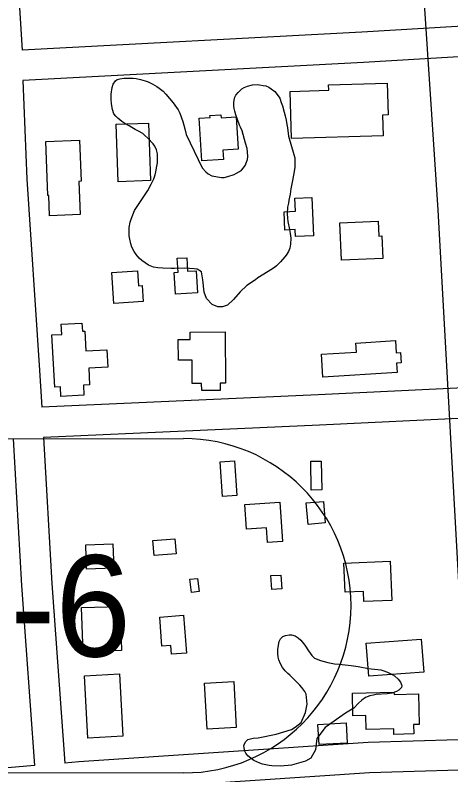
# Model space of a CAD drawing. Extents: x 3313447 to 3351316, y 703786 to 729172.
# Drawn here: x 3320617 to 3321047, y 711460 to 712210 of the extents above; entities that cross this region are included whole.
import ezdxf

# ---------------------------------------------------------------- set-up
doc = ezdxf.new("R2010")
doc.units = 0
for name, color, linetype in [('V-BLDG-OTLN', 7, 'Continuous'), ('V-ROAD-CNTR', 7, 'Continuous'), ('V-ROAD-IDEN', 7, 'Continuous'), ('V-SITE-VEGE', 7, 'Continuous')]:
    doc.layers.add(name, color=color, linetype=linetype)

msp = doc.modelspace()

# ---------------------------------------------------------------- linework, layer by layer
at = {"layer": 'V-BLDG-OTLN'}
for points in [[(3320979.77, 712090.9), (3320889.32, 712088.18), (3320887.92, 712134.76), (3320926.11, 712135.91), (3320925.95, 712141.28), (3320983.81, 712143.02), (3320984.76, 712111.44), (3320979.16, 712111.27)], [(3320836.9, 712077.65), (3320821.63, 712076.68), (3320822.21, 712067.54), (3320800.97, 712066.19), (3320798.29, 712108.42), (3320809.1, 712109.11), (3320808.99, 712110.97), (3320819.78, 712111.65), (3320819.96, 712108.76), (3320834.86, 712109.7)], [(3320718.49, 712045.57), (3320716.54, 712102.38), (3320748.21, 712103.47), (3320750.17, 712046.66)], [(3320649.14, 712032.04), (3320647.04, 712085.18), (3320680.42, 712086.49), (3320682.02, 712045.99), (3320679.56, 712045.9), (3320680.86, 712013.04), (3320650.7, 712011.85), (3320649.91, 712032.07)], [(3320909.6, 712030.12), (3320911.25, 711992.23), (3320893.44, 711991.46), (3320893.15, 711998.25), (3320882.83, 711997.8), (3320882.04, 712015.96), (3320893.23, 712016.45), (3320892.67, 712029.38)], [(3320938.66, 711968.04), (3320936.97, 712004.87), (3320974.88, 712006.61), (3320975.56, 711991.85), (3320978.37, 711991.98), (3320979.38, 711969.91)], [(3320796.61, 711935.85), (3320775.02, 711934.6), (3320773.79, 711956.09), (3320777.54, 711956.3), (3320776.74, 711970.03), (3320786.16, 711970.57), (3320786.93, 711957.19), (3320795.35, 711957.67)], [(3320714.25, 711925.45), (3320712.31, 711956), (3320737.41, 711957.59), (3320738.35, 711942.75), (3320742.07, 711942.99), (3320743.07, 711927.28)], [(3320655.82, 711842.67), (3320653.14, 711894.26), (3320662.72, 711894.75), (3320662.2, 711904.8), (3320682.71, 711905.87), (3320683.12, 711897.88), (3320685.68, 711898.02), (3320686.69, 711878.56), (3320707.27, 711879.62), (3320708.15, 711862.62), (3320689.39, 711861.65), (3320690.25, 711845.15), (3320684.07, 711844.82), (3320684.58, 711834.86), (3320661.94, 711833.69), (3320661.46, 711842.96)], [(3320791.48, 711846.22), (3320791.35, 711869.34), (3320777.88, 711869.27), (3320777.76, 711889.69), (3320789.54, 711889.76), (3320789.5, 711897.17), (3320823.96, 711897.37), (3320824.25, 711846.58), (3320818.87, 711846.55), (3320818.91, 711839.52), (3320800.79, 711839.42), (3320800.75, 711846.28)], [(3320993.62, 711857.13), (3320920.43, 711852.67), (3320919.05, 711875.35), (3320953.53, 711877.44), (3320952.99, 711886.28), (3320991.98, 711888.65), (3320992.71, 711876.69), (3320996.88, 711876.95), (3320997.5, 711866.78), (3320993.05, 711866.51)], [(3320821.21, 711734.74), (3320818.89, 711768.97), (3320833.09, 711769.94), (3320835.41, 711735.7)], [(3320918.72, 711769.75), (3320919.17, 711741.36), (3320908.84, 711741.2), (3320908.39, 711769.58)], [(3320843.49, 711727.03), (3320877.73, 711729.35), (3320880.36, 711690.41), (3320865.8, 711689.42), (3320864.82, 711703.9), (3320845.15, 711702.56)], [(3320922.6, 711708.66), (3320905.74, 711707.22), (3320903.93, 711728.57), (3320920.79, 711730)], [(3320686.42, 711687.03), (3320713.25, 711688.06), (3320714.18, 711664.19), (3320687.35, 711663.15)], [(3320752.77, 711691.22), (3320774.38, 711693), (3320775.59, 711678.24), (3320753.98, 711676.47)], [(3320941, 711669.06), (3320986.77, 711670.92), (3320988.35, 711632.16), (3320960.79, 711631.04), (3320960.38, 711641.1), (3320942.16, 711640.36)], [(3320879, 711657.25), (3320879.77, 711643.52), (3320869.84, 711642.97), (3320869.08, 711656.7)], [(3320796.74, 711653.98), (3320798.18, 711640.89), (3320790.69, 711640.07), (3320789.25, 711653.16)], [(3320720.26, 711626.33), (3320721.68, 711582.67), (3320683.83, 711581.44), (3320682.41, 711625.09)], [(3320782.95, 711617.54), (3320785.67, 711580.14), (3320771.1, 711579.08), (3320770.47, 711587.78), (3320761.58, 711587.13), (3320759.49, 711615.83)], [(3320963.07, 711589.92), (3321017.34, 711594.07), (3321019.83, 711561.55), (3320965.56, 711557.4)], [(3320719.72, 711559.64), (3320723.06, 711498.05), (3320688.47, 711496.18), (3320685.14, 711557.76)], [(3320832.35, 711552.02), (3320834.76, 711506.76), (3320806.07, 711505.23), (3320803.66, 711550.5)], [(3320990.49, 711539.45), (3321014.68, 711540.07), (3321015.45, 711509.84), (3321009.77, 711509.7), (3321010, 711500.43), (3320990.44, 711499.93), (3320990.29, 711505.53), (3320962.96, 711504.83), (3320962.6, 711518.62), (3320949.98, 711518.29), (3320949.41, 711540.63), (3320990.43, 711541.68)], [(3320944.46, 711491.38), (3320916.56, 711489.86), (3320915.47, 711509.84), (3320943.37, 711511.36)]]:
    msp.add_lwpolyline(points, close=True, dxfattribs=at)
at = {"layer": 'V-ROAD-CNTR'}
for points in [[(3320906.78, 714092.92), (3320948.02, 713441.45), (3320968.72, 713045.75), (3320991.58, 712682.24), (3321008.66, 712395.25), (3321033.81, 712017.94), (3321057.85, 711584.65), (3321076.55, 711314.74), (3321092.29, 710987.25), (3321119.28, 710624.69), (3321136.1, 710279.71), (3321163.05, 709828.58), (3321191.31, 709291.85), (3321198.09, 709174.13)], [(3320572.99, 713119.03), (3320575.05, 713047.71), (3320595.14, 712673.22), (3320608.3, 712422.47), (3320623.73, 712175.51)], [(3321715.05, 712233.38), (3321329.43, 712215.4), (3320958.68, 712193.14), (3320623.73, 712175.51)], [(3321718.74, 712203.52), (3321331.03, 712185.44), (3320960.37, 712163.19), (3320624.28, 712145.5)], [(3320624.28, 712145.5), (3320628.28, 712047.96), (3320640.59, 711864.51), (3320643, 711822.94)], [(3321730.18, 711880.31), (3321066.21, 711842.45), (3320915.53, 711835.16), (3320643, 711822.94)], [(3321731.87, 711850.36), (3321067.79, 711812.49), (3320916.92, 711805.19), (3320644.74, 711792.99)], [(3320644.74, 711792.99), (3320653.09, 711648.99), (3320665.92, 711471.69)], [(3320614.77, 711791.65), (3320623.16, 711647.04), (3320636.02, 711469.16)], [(3321754.48, 711527.07), (3321687.98, 711525.33), (3321497.45, 711517.16), (3321245.66, 711502.99), (3321148.07, 711496.71), (3321098.11, 711495.85), (3320964.97, 711492.11), (3320679.58, 711472.85), (3320665.92, 711471.69)], [(3321909.86, 711224.05), (3321884.74, 711500.46), (3321689.02, 711495.35), (3321498.93, 711487.2), (3321247.47, 711473.04), (3321149.29, 711466.72), (3321098.79, 711465.86), (3320966.4, 711462.13), (3320681.86, 711442.94), (3320668.08, 711441.77)], [(3320636.02, 711469.16), (3320560.43, 711462.73), (3320258.77, 711448.64)]]:
    msp.add_lwpolyline(points, dxfattribs=at)
at = {"layer": 'V-ROAD-IDEN'}
for p, q in [((3320452.85, 711791.47), (3320782.85, 711791.95)), ((3320452.85, 711791.47), (3320782.85, 711791.95)), ((3320783.33, 711461.95), (3320453.33, 711461.47)), ((3320783.33, 711461.95), (3320453.33, 711461.47))]:
    msp.add_line(p, q, dxfattribs=at)
msp.add_arc((3320783.09, 711626.95), 165, 270.08341, 90.08341, dxfattribs=at)
msp.add_arc((3320783.09, 711626.95), 165, 270.08341, 90.08341, dxfattribs=at)
at = {"layer": 'V-SITE-VEGE'}
for points in [[(3320838.69, 711936.72), (3320832.09, 711929.41), (3320826.4, 711923.75), (3320821.4, 711922.02), (3320816.77, 711921.93), (3320811.23, 711924.23), (3320805.46, 711930.14), (3320803.35, 711936.53), (3320801.93, 711948.73), (3320800.67, 711956.66), (3320796.35, 711959.2), (3320793.53, 711959.62), (3320788.81, 711959.97), (3320783.46, 711960.18), (3320774.14, 711959.76), (3320770.66, 711959.73), (3320762.47, 711960.06), (3320757.6, 711960.56), (3320753.38, 711961.36), (3320748.4, 711963.13), (3320741.79, 711967.65), (3320739.2, 711969.96), (3320736.04, 711973.87), (3320734.1, 711976.62), (3320731.91, 711980.97), (3320730.93, 711984.16), (3320729.85, 711988.94), (3320729.35, 711992.11), (3320729.23, 711997.16), (3320729.36, 712000.47), (3320730.34, 712005.48), (3320731.1, 712008.76), (3320734.42, 712016.99), (3320747.66, 712036.82), (3320751.06, 712042.99), (3320753.48, 712048.42), (3320754.89, 712052.31), (3320755.65, 712055.43), (3320756.64, 712060.76), (3320757.1, 712064.37), (3320757.13, 712073.2), (3320756.34, 712077.17), (3320754.59, 712080.71), (3320752.94, 712082.98), (3320747.8, 712088.71), (3320744.75, 712091.35), (3320742.61, 712093.01), (3320738.61, 712095.53), (3320735.35, 712097.08), (3320731.8, 712098.96), (3320729.18, 712100.64), (3320724.86, 712103.01), (3320721.94, 712105.02), (3320717.97, 712108.33), (3320716, 712110.3), (3320714.19, 712112.58), (3320712.78, 712116.74), (3320711.75, 712122.61), (3320711.46, 712127.2), (3320711.65, 712132.08), (3320712.53, 712138.51), (3320713.61, 712141.94), (3320715.63, 712145.17), (3320717.41, 712146.37), (3320720.13, 712147.2), (3320723.93, 712147.69), (3320727.25, 712147.87), (3320733.08, 712147.65), (3320736.06, 712147.37), (3320740.29, 712146.57)], [(3320740.29, 712146.57), (3320742.63, 712145.85), (3320744.97, 712145.28), (3320748.08, 712144.06), (3320749.94, 712143.2), (3320752.1, 712142.17), (3320756.58, 712139.63), (3320758.88, 712137.96), (3320762.7, 712134.81), (3320765.43, 712131.87), (3320772.82, 712123.37), (3320777.6, 712116.4), (3320779.21, 712113.34), (3320782.35, 712104.86), (3320784.28, 712097.84), (3320785.48, 712092.28), (3320801.38, 712059.16), (3320804.86, 712055.4), (3320807.15, 712053.41), (3320810.84, 712051.22), (3320820.41, 712049.74), (3320822.94, 712049.8), (3320826.44, 712050.6), (3320832.83, 712052.72), (3320835.24, 712053.89), (3320838.14, 712055.51), (3320839.94, 712057.02), (3320841.92, 712059.31), (3320843.58, 712061.45), (3320845.13, 712064.86), (3320846.03, 712067.51), (3320846.45, 712070.33), (3320846.15, 712074.76), (3320845.5, 712078.25), (3320844.14, 712083.67), (3320840.66, 712095.64), (3320839.23, 712099.32), (3320838.21, 712101.41), (3320834.5, 712111.49), (3320833.38, 712115.16), (3320832.86, 712117.86), (3320832.48, 712120.24), (3320832.46, 712123.87), (3320832.71, 712126.23), (3320833.62, 712129.19), (3320834.48, 712131.05), (3320836.63, 712133.65), (3320838.27, 712135.32), (3320840.56, 712137.28), (3320842.66, 712138.46), (3320845.87, 712139.91), (3320850.81, 712141.14), (3320855.39, 712141.43), (3320857.75, 712141.34), (3320861.52, 712140.71), (3320864.02, 712140.15), (3320867.12, 712138.76), (3320869.43, 712137.41), (3320872.95, 712134.59), (3320874.31, 712133.11), (3320877.73, 712127.94), (3320879.31, 712123.77), (3320880.43, 712120.42), (3320882.25, 712114.35), (3320883.21, 712110.69), (3320884.14, 712106.23), (3320884.77, 712102.11), (3320885.42, 712098.77), (3320886.52, 712090.68), (3320891.65, 712072.5), (3320892.62, 712068.99), (3320892.78, 712065.2), (3320892.57, 712059.84), (3320892.1, 712055.76), (3320890.48, 712046.83), (3320889.33, 712041.67), (3320888.73, 712038.39), (3320888.06, 712033.36), (3320886.72, 712027.27), (3320886.29, 712024.44), (3320885.35, 712020.54), (3320885.08, 712013.77), (3320885.55, 712009.49), (3320885.9, 712006.32), (3320887.32, 711998.38), (3320888.12, 711994.56), (3320888.72, 711989.8), (3320888.49, 711983.98), (3320887.87, 711980.06), (3320886.47, 711976.64), (3320884.28, 711973.1), (3320882.79, 711971.27), (3320878.66, 711966.38), (3320874.56, 711962.44), (3320872.76, 711960.94), (3320869.04, 711958.56), (3320862.1, 711954.41), (3320856.27, 711950.54), (3320853.83, 711948.74), (3320845.41, 711943.08), (3320838.69, 711936.72)]]:
    msp.add_lwpolyline(points, dxfattribs=at)
msp.add_lwpolyline([(3320851.54, 711496.14), (3320856.61, 711496.58), (3320874.42, 711500.3), (3320889.26, 711504.76), (3320893.13, 711506.98), (3320899, 711511.64), (3320903.33, 711521.56), (3320904.76, 711529.86), (3320903.87, 711539.52), (3320902.56, 711542.25), (3320899.57, 711546.31), (3320897.6, 711548.6), (3320887.73, 711558.29), (3320885.75, 711559.95), (3320883.17, 711562.73), (3320880.62, 711565.98), (3320878.39, 711569.54), (3320876.81, 711573.55), (3320876.13, 711576.1), (3320875.8, 711579.9), (3320875.95, 711583.68), (3320876.2, 711586.03), (3320877.37, 711591.67), (3320878.58, 711594.3), (3320880.72, 711596.58), (3320883.44, 711597.58), (3320887.25, 711598.22), (3320889.45, 711598.13), (3320892.89, 711597.21), (3320896.12, 711595.19), (3320898.71, 711592.88), (3320902.47, 711588.16), (3320906.03, 711582.5), (3320909.32, 711577.79), (3320912.22, 711575.31), (3320918.12, 711572.87), (3320925.14, 711570.86), (3320931.87, 711569.65), (3320936.43, 711569.32), (3320948.37, 711568.06), (3320955.11, 711567.01), (3320965.29, 711565.03), (3320967.95, 711564.61), (3320974.39, 711564.04), (3320977.37, 711563.61), (3320979.4, 711563.06), (3320984.07, 711561.45), (3320988.72, 711559.22), (3320990.87, 711557.88), (3320994.69, 711554.57), (3320996.93, 711551.48), (3320998.23, 711548.28), (3320997.83, 711546.25), (3320995.36, 711543.66), (3320993.1, 711542.33), (3320988.46, 711540.62), (3320983.71, 711540.02), (3320972.95, 711539.18), (3320970.25, 711538.81), (3320966.59, 711538.01), (3320962.26, 711536.29), (3320958.86, 711533.9), (3320955.1, 711530.57), (3320950.82, 711526.01), (3320942.73, 711520.8), (3320922.46, 711506.77), (3320914.47, 711495.89), (3320912.93, 711484.75), (3320908.35, 711476.57), (3320903.34, 711473.61), (3320894.08, 711470.82), (3320889.31, 711469.74), (3320886.13, 711469.23), (3320878.22, 711468.6), (3320870.03, 711468.92), (3320867.52, 711469.18), (3320860.79, 711470.54), (3320858.15, 711471.59), (3320852.26, 711474.19), (3320849.19, 711476.36), (3320846.28, 711478.69), (3320844.49, 711481.28), (3320843.31, 711483.38), (3320842.65, 711486.56), (3320842.42, 711488.77), (3320843.13, 711490.8), (3320844.31, 711492.8), (3320845.79, 711494.32), (3320846.44, 711494.77)], close=True, dxfattribs=at)

# ---------------------------------------------------------------- texts
at = {"layer": 'V-ROAD-IDEN'}
msp.add_text('987-6', height=100.001, rotation=0.08345, dxfattribs=at).set_placement((3320389.03, 711576.38))

doc.saveas('drawing.dxf')
